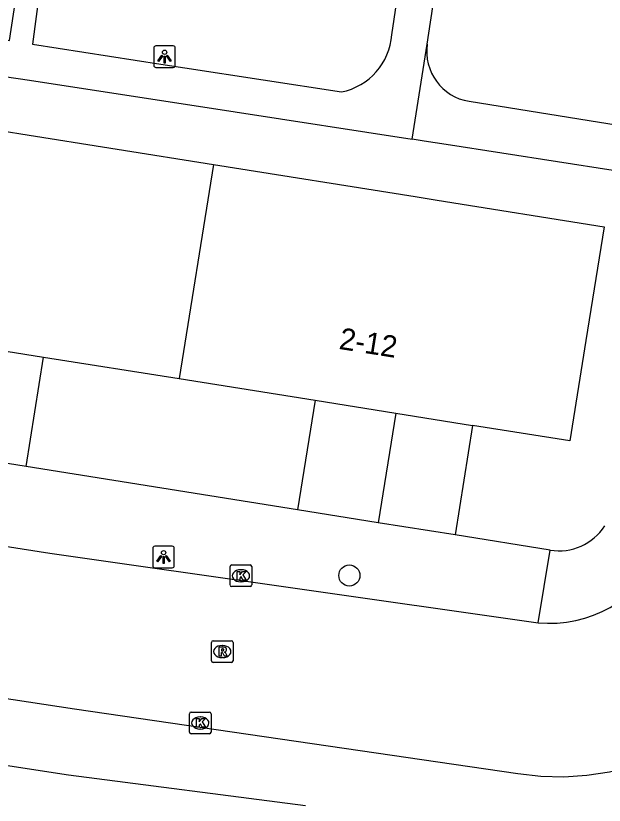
# Model space of a CAD drawing. Extents: x 161084 to 161928, y 385355 to 386522.
# Drawn here: x 161669.44 to 161696.69, y 385398.9 to 385435.42 of the extents above; entities that cross this region are included whole.
import ezdxf

# ---------------------------------------------------------------- set-up
doc = ezdxf.new("R2010")
doc.units = 0
for name, color, linetype in [('IMGEO_Boom', 7, 'Continuous'), ('IMGEO_Groenvoorziening', 7, 'Continuous'), ('IMGEO_Kolk', 7, 'Continuous'), ('IMGEO_Lichtpunt', 7, 'Continuous'), ('IMGEO_Pand', 7, 'Continuous'), ('IMGEO_Pand_nummerreeks', 7, 'Continuous'), ('IMGEO_Rijbaan_lokaal_open', 7, 'Continuous'), ('IMGEO_Rioolput', 7, 'Continuous'), ('IMGEO_Voetpad_open', 7, 'Continuous')]:
    doc.layers.add(name, color=color, linetype=linetype)

msp = doc.modelspace()

# ---------------------------------------------------------------- linework, layer by layer
at = {"layer": 'IMGEO_Boom'}
msp.add_circle((161684.89, 385409.524), 0.489, dxfattribs=at)
at = {"layer": 'IMGEO_Groenvoorziening'}
for points in [[(161669.924, 385414.566), (161670.73, 385419.631)], [(161683.3, 385417.629), (161682.494, 385412.562)]]:
    msp.add_lwpolyline(points, dxfattribs=at)
at = {"layer": 'IMGEO_Kolk'}
for p, q in [((161679.369, 385409.084), (161679.369, 385409.936)), ((161679.444, 385410.01), (161680.296, 385410.01)), ((161680.37, 385409.936), (161680.37, 385409.084)), ((161679.857, 385409.79), (161679.882, 385409.79)), ((161679.88, 385409.23), (161679.855, 385409.23)), ((161680.296, 385409.01), (161679.444, 385409.01)), ((161677.485, 385402.274), (161677.485, 385403.126)), ((161677.56, 385403.2), (161678.412, 385403.2)), ((161677.973, 385402.98), (161677.998, 385402.98)), ((161678.486, 385403.126), (161678.486, 385402.274)), ((161678.412, 385402.2), (161677.56, 385402.2)), ((161677.996, 385402.42), (161677.971, 385402.42))]:
    msp.add_line(p, q, dxfattribs=at)
for points in [[(161679.369, 385409.084), (161679.369, 385409.936)], [(161679.444, 385410.01), (161680.296, 385410.01)], [(161680.37, 385409.936), (161680.37, 385409.084)], [(161679.69, 385409.71), (161679.813, 385409.71), (161679.813, 385409.559), (161679.943, 385409.71), (161680.107, 385409.71), (161679.961, 385409.559), (161680.114, 385409.31), (161679.962, 385409.31), (161679.877, 385409.474), (161679.813, 385409.407), (161679.813, 385409.31), (161679.69, 385409.31), (161679.69, 385409.71)], [(161680.296, 385409.01), (161679.444, 385409.01)], [(161677.485, 385402.274), (161677.485, 385403.126)], [(161677.56, 385403.2), (161678.412, 385403.2)], [(161678.486, 385403.126), (161678.486, 385402.274)], [(161677.806, 385402.9), (161677.929, 385402.9), (161677.929, 385402.749), (161678.059, 385402.9), (161678.223, 385402.9), (161678.077, 385402.749), (161678.23, 385402.5), (161678.078, 385402.5), (161677.993, 385402.664), (161677.929, 385402.597), (161677.929, 385402.5), (161677.806, 385402.5), (161677.806, 385402.9)], [(161678.412, 385402.2), (161677.56, 385402.2)]]:
    msp.add_lwpolyline(points, dxfattribs=at)
for centre, start, end in [((161679.446, 385409.934), 91.552, 178.448), ((161679.446, 385409.934), 91.552, 178.448), ((161680.294, 385409.934), 1.552, 88.448), ((161680.294, 385409.934), 1.552, 88.448), ((161679.446, 385409.086), 181.552, 268.448), ((161679.446, 385409.086), 181.552, 268.448), ((161680.294, 385409.086), 271.552, 358.448), ((161680.294, 385409.086), 271.552, 358.448), ((161677.562, 385403.124), 91.552, 178.448), ((161677.562, 385403.124), 91.552, 178.448), ((161678.41, 385403.124), 1.552, 88.448), ((161678.41, 385403.124), 1.552, 88.448), ((161677.562, 385402.276), 181.552, 268.448), ((161677.562, 385402.276), 181.552, 268.448), ((161678.41, 385402.276), 271.552, 358.448), ((161678.41, 385402.276), 271.552, 358.448)]:
    msp.add_arc(centre, 0.0765, start, end, dxfattribs=at)
for centre, major_axis, ratio, start_param, end_param in [((161679.856, 385409.51), (-0.387, 0.002), 0.722429, 4.712389, 7.853982), ((161679.881, 385409.51), (-0.39, 0.002), 0.717154, 1.570796, 4.712389), ((161677.972, 385402.7), (-0.387, 0.002), 0.722429, 4.712389, 7.853982), ((161677.997, 385402.7), (-0.39, 0.002), 0.717154, 1.570796, 4.712389)]:
    msp.add_ellipse(centre, major_axis=major_axis, ratio=ratio, start_param=start_param, end_param=end_param, dxfattribs=at)
at = {"layer": 'IMGEO_Lichtpunt'}
for p, q in [((161676.735, 385434.026), (161675.927, 385434.026)), ((161676.735, 385434.026), (161675.927, 385434.026)), ((161675.833, 385433.931), (161675.833, 385433.124)), ((161675.833, 385433.931), (161675.833, 385433.124)), ((161676.829, 385433.124), (161676.829, 385433.931)), ((161676.829, 385433.124), (161676.829, 385433.931)), ((161675.927, 385433.03), (161676.735, 385433.03)), ((161675.927, 385433.03), (161676.735, 385433.03)), ((161675.785, 385410.781), (161675.785, 385409.974)), ((161675.785, 385410.781), (161675.785, 385409.974)), ((161676.687, 385410.876), (161675.879, 385410.876)), ((161676.687, 385410.876), (161675.879, 385410.876)), ((161676.781, 385409.974), (161676.781, 385410.781)), ((161676.781, 385409.974), (161676.781, 385410.781)), ((161675.879, 385409.88), (161676.687, 385409.88)), ((161675.879, 385409.88), (161676.687, 385409.88))]:
    msp.add_line(p, q, dxfattribs=at)
for points in [[(161676.207, 385433.595), (161676.246, 385433.567), (161676.058, 385433.305), (161676.02, 385433.332), (161676.207, 385433.595)], [(161676.419, 385433.567), (161676.457, 385433.594), (161676.644, 385433.332), (161676.605, 385433.304), (161676.419, 385433.567)], [(161676.309, 385433.547), (161676.356, 385433.547), (161676.356, 385433.225), (161676.309, 385433.225), (161676.309, 385433.547)], [(161676.159, 385410.445), (161676.198, 385410.417), (161676.01, 385410.155), (161675.972, 385410.182), (161676.159, 385410.445)], [(161676.261, 385410.397), (161676.308, 385410.397), (161676.308, 385410.075), (161676.261, 385410.075), (161676.261, 385410.397)], [(161676.371, 385410.417), (161676.409, 385410.444), (161676.596, 385410.182), (161676.557, 385410.154), (161676.371, 385410.417)]]:
    msp.add_lwpolyline(points, dxfattribs=at)
for centre in [(161676.332, 385433.729), (161676.284, 385410.579)]:
    msp.add_circle(centre, 0.0994, dxfattribs=at)
for centre, start, end in [((161675.927, 385433.931), 90, 180), ((161675.927, 385433.931), 90, 180), ((161676.735, 385433.931), 0, 90), ((161676.735, 385433.931), 0, 90), ((161675.927, 385433.124), 180, 270), ((161675.927, 385433.124), 180, 270), ((161676.735, 385433.124), 270, 0), ((161676.735, 385433.124), 270, 360), ((161675.879, 385410.781), 90, 180), ((161675.879, 385410.781), 90, 180), ((161676.687, 385410.781), 0, 90), ((161676.687, 385410.781), 0, 90), ((161675.879, 385409.974), 180, 270), ((161675.879, 385409.974), 180, 270), ((161676.687, 385409.974), 270, 0), ((161676.687, 385409.974), 270, 360)]:
    msp.add_arc(centre, 0.0946, start, end, dxfattribs=at)
at = {"layer": 'IMGEO_Pand'}
for points in [[(161663.754, 385420.742), (161659.187, 385421.469), (161659.876, 385425.794), (161660.033, 385426.782), (161660.765, 385431.379), (161668.52, 385430.144), (161669.679, 385429.959), (161678.593, 385428.539)], [(161678.593, 385428.539), (161677.015, 385418.63)], [(161678.593, 385428.539), (161687.94, 385427.051), (161688.957, 385426.889), (161696.683, 385425.658), (161695.843, 385420.388), (161695.104, 385415.749), (161690.598, 385416.467)], [(161667.25, 385420.185), (161670.73, 385419.631)], [(161670.73, 385419.631), (161677.015, 385418.63)], [(161677.015, 385418.63), (161683.3, 385417.629)], [(161683.3, 385417.629), (161687.035, 385417.034)], [(161687.035, 385417.034), (161690.598, 385416.467)]]:
    msp.add_lwpolyline(points, dxfattribs=at)
at = {"layer": 'IMGEO_Rijbaan_lokaal_open'}
for points in [[(161654.604, 385413.143), (161658.399, 385412.541), (161662.632, 385411.873), (161671.022, 385410.55), (161693.625, 385407.334)], [(161700.017, 385401.512), (161699.945, 385401.475), (161698.974, 385401.038), (161697.968, 385400.69), (161696.935, 385400.432), (161695.882, 385400.269), (161694.82, 385400.199), (161693.755, 385400.225), (161692.697, 385400.346), (161672.165, 385403.338), (161656.317, 385405.742), (161655.061, 385405.888), (161654.078, 385405.934)]]:
    msp.add_lwpolyline(points, dxfattribs=at)
msp.add_arc((161694.128, 385413.155), 5.843, 265.0607, 333.1472, dxfattribs=at)
at = {"layer": 'IMGEO_Rioolput'}
for p, q in [((161678.505, 385405.578), (161678.505, 385406.43)), ((161678.58, 385406.504), (161679.432, 385406.504)), ((161678.993, 385406.284), (161679.018, 385406.284)), ((161679.506, 385406.43), (161679.506, 385405.578)), ((161679.432, 385405.504), (161678.58, 385405.504)), ((161679.016, 385405.724), (161678.991, 385405.724))]:
    msp.add_line(p, q, dxfattribs=at)
for points in [[(161678.505, 385405.578), (161678.505, 385406.43)], [(161678.58, 385406.504), (161679.432, 385406.504)], [(161679.094, 385406.202), (161678.842, 385406.204), (161678.842, 385405.804)], [(161679.506, 385406.43), (161679.506, 385405.578)], [(161678.842, 385405.804), (161678.966, 385405.804), (161678.966, 385405.966), (161678.977, 385405.966)], [(161679.02, 385406.123), (161678.966, 385406.123), (161678.966, 385406.042)], [(161678.966, 385406.042), (161679.018, 385406.042)], [(161679.024, 385405.937), (161679.095, 385405.804), (161679.235, 385405.804), (161679.17, 385405.93)], [(161679.432, 385405.504), (161678.58, 385405.504)]]:
    msp.add_lwpolyline(points, dxfattribs=at)
for centre, radius, start, end in [((161678.582, 385406.428), 0.0765, 91.552, 178.448), ((161678.582, 385406.428), 0.0765, 91.552, 178.448), ((161679.093, 385406.092), 0.109, 350.3612, 89.416), ((161679.43, 385406.428), 0.0765, 1.552, 88.448), ((161679.43, 385406.428), 0.0765, 1.552, 88.448), ((161678.976, 385405.913), 0.0533, 26.0293, 88.6989), ((161679.002, 385406.231), 0.19, 274.7715, 282.9687), ((161679.026, 385406.027), 0.0964, 77.0061, 93.1865), ((161679.04, 385406.084), 0.0378, 276.6634, 79.6772), ((161679.091, 385406.092), 0.112, 277.5842, 350.9817), ((161679.075, 385405.877), 0.108, 29.5134, 73.7905), ((161678.582, 385405.58), 0.0765, 181.552, 268.448), ((161678.582, 385405.58), 0.0765, 181.552, 268.448), ((161679.43, 385405.58), 0.0765, 271.552, 358.448), ((161679.43, 385405.58), 0.0765, 271.552, 358.448)]:
    msp.add_arc(centre, radius, start, end, dxfattribs=at)
for centre, major_axis, ratio, start_param, end_param in [((161678.992, 385406.004), (-0.387, 0.002), 0.722429, 4.712389, 7.853982), ((161679.017, 385406.004), (-0.39, 0.002), 0.717154, 1.570796, 4.712389)]:
    msp.add_ellipse(centre, major_axis=major_axis, ratio=ratio, start_param=start_param, end_param=end_param, dxfattribs=at)
at = {"layer": 'IMGEO_Voetpad_open'}
for points in [[(161688.497, 385434.107), (161689.58, 385441.334)], [(161658.543, 385435.892), (161669.148, 385434.281), (161669.917, 385439.371), (161670.89, 385439.24), (161670.21, 385434.108), (161676.161, 385433.187), (161677.27, 385433.016), (161684.524, 385431.894)], [(161686.853, 385434.542), (161687.355, 385437.87)], [(161655.732, 385434.651), (161668.914, 385432.617), (161670.074, 385432.438), (161679.607, 385430.967), (161687.795, 385429.703)], [(161687.795, 385429.703), (161688.497, 385434.107)], [(161690.433, 385431.463), (161697.81, 385430.275), (161698.925, 385430.095), (161707.714, 385428.679)], [(161706.433, 385426.827), (161705.715, 385426.938), (161698.294, 385428.083), (161697.099, 385428.267), (161689.366, 385429.461), (161688.35, 385429.618), (161687.795, 385429.703)], [(161687.035, 385417.034), (161686.229, 385411.967)], [(161690.598, 385416.467), (161689.792, 385411.399)], [(161669.924, 385414.566), (161666.445, 385415.121)], [(161682.494, 385412.562), (161669.924, 385414.566)], [(161686.229, 385411.967), (161682.494, 385412.562)], [(161689.792, 385411.399), (161686.229, 385411.967)], [(161694.189, 385410.698), (161689.792, 385411.399)], [(161693.625, 385407.334), (161694.189, 385410.698)], [(161653.98, 385402.992), (161654.509, 385402.955), (161655.54, 385402.803), (161655.458, 385402.024), (161656.899, 385401.815), (161657.01, 385402.59), (161671.883, 385400.307), (161682.855, 385398.879)]]:
    msp.add_lwpolyline(points, dxfattribs=at)
for centre, radius, start, end in [((161683.946, 385434.751), 2.914, 281.4386, 355.8961), ((161690.802, 385433.764), 2.33, 171.5383, 260.8867), ((161694.593, 385413.198), 2.532, 260.8244, 326.9025)]:
    msp.add_arc(centre, radius, start, end, dxfattribs=at)

# ---------------------------------------------------------------- texts
at = {"layer": 'IMGEO_Pand_nummerreeks'}
msp.add_text('2-12', height=1, rotation=350.9506, dxfattribs=at).set_placement((161684.373, 385420.01))

doc.saveas('drawing.dxf')
